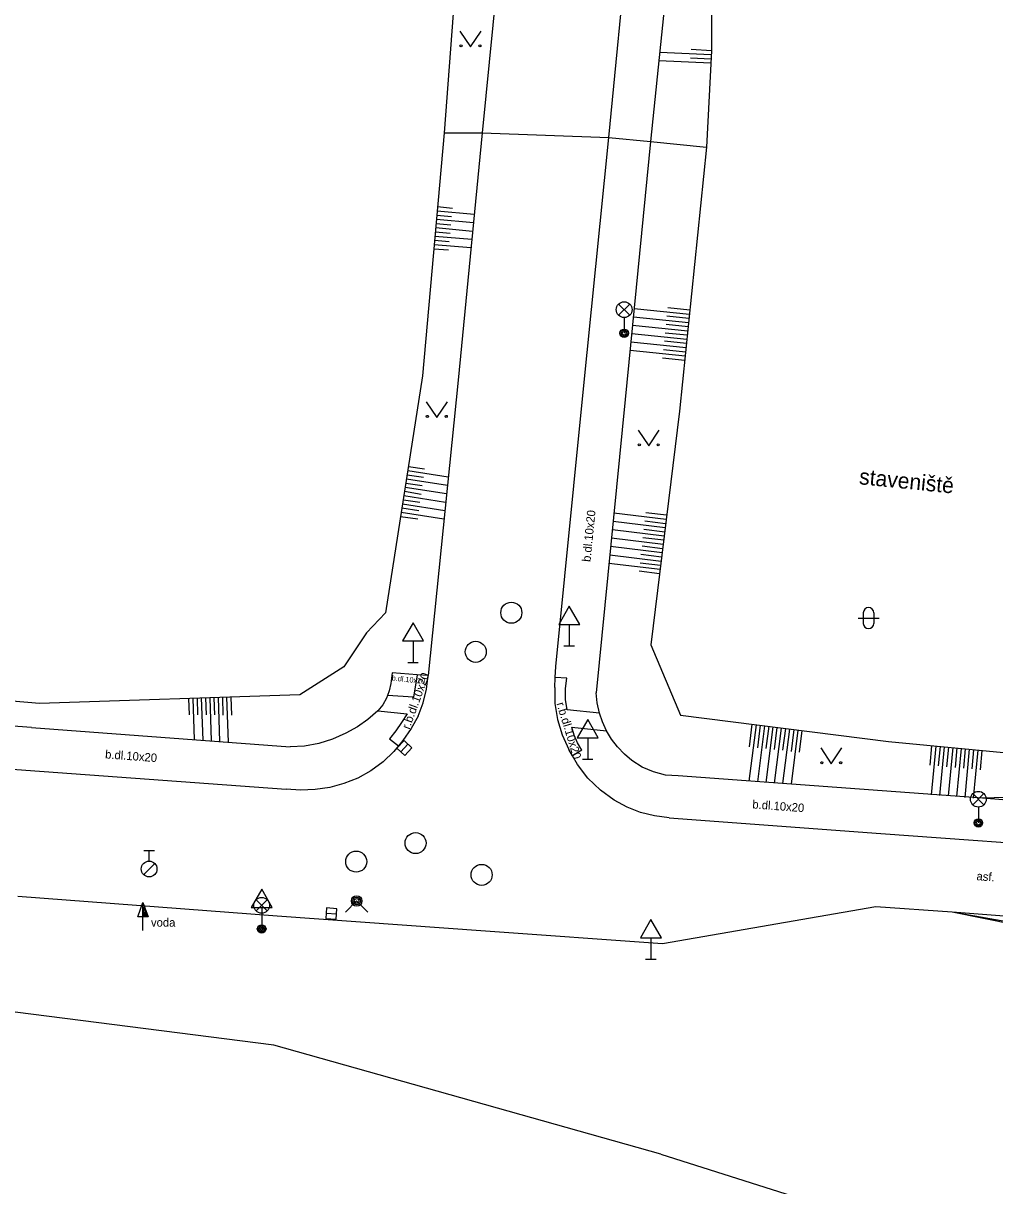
# Model space of a CAD drawing. Extents: x -598233 to -596890, y -1157848 to -1156431.
# Drawn here: x -597870 to -597823.9, y -1156985.2 to -1156930 of the extents above; entities that cross this region are included whole.
import ezdxf

# ---------------------------------------------------------------- set-up
doc = ezdxf.new("R2010")
doc.units = 0
for name, color, linetype in [('Level 10', 7, 'Continuous'), ('Level 11', 7, 'Continuous'), ('Level 14', 7, 'Continuous'), ('Level 15', 7, 'Continuous'), ('Level 21', 7, 'Continuous'), ('Level 23', 7, 'Continuous'), ('Level 25', 7, 'Continuous'), ('Level 27', 7, 'Continuous'), ('Level 28', 7, 'Continuous'), ('Level 31', 7, 'Continuous'), ('Level 33', 7, 'Continuous'), ('Level 34', 7, 'Continuous'), ('Level 36', 7, 'Continuous'), ('Level 40', 7, 'Continuous'), ('Level 42', 7, 'Continuous')]:
    doc.layers.add(name, color=color, linetype=linetype)

msp = doc.modelspace()

# ---------------------------------------------------------------- linework, layer by layer
at = {"layer": 'Level 10'}
for points in [[(-597847.06, -1156923.16), (-597848.25, -1156935.17)], [(-597842.23, -1156935.39), (-597841.3, -1156925.78)], [(-597848.25, -1156935.17), (-597849.39, -1156946.93)], [(-597843.46, -1156947.65), (-597842.23, -1156935.39)], [(-597849.39, -1156946.93), (-597850.81, -1156960.96)], [(-597844.74, -1156960.54), (-597843.46, -1156947.65)], [(-597851.28, -1156962.9), (-597851.05, -1156962.27), (-597850.89, -1156961.62), (-597850.81, -1156960.96)], [(-597844.8, -1156961.54), (-597844.77, -1156961.06), (-597844.74, -1156960.54)], [(-597844.8, -1156961.54), (-597844.79, -1156962.3), (-597844.67, -1156963.06), (-597844.44, -1156963.79), (-597844.12, -1156964.48)], [(-597851.28, -1156962.9), (-597851.62, -1156963.49), (-597852.01, -1156964.05), (-597852.22, -1156964.31), (-597852.44, -1156964.57)], [(-597888.89, -1156964.04), (-597869.92, -1156965.47)], [(-597852.44, -1156964.57), (-597852.95, -1156965.07), (-597853.53, -1156965.49), (-597854.15, -1156965.84), (-597854.82, -1156966.1)], [(-597841.97, -1156966.89), (-597842.63, -1156966.41), (-597843.22, -1156965.84), (-597843.72, -1156965.19), (-597843.95, -1156964.78), (-597844.12, -1156964.48)], [(-597869.92, -1156965.47), (-597857.56, -1156966.36)], [(-597854.82, -1156966.1), (-597855.49, -1156966.28), (-597856.18, -1156966.38), (-597856.87, -1156966.41), (-597857.56, -1156966.36)], [(-597839.36, -1156967.73), (-597840.05, -1156967.64), (-597840.72, -1156967.47), (-597841.36, -1156967.22), (-597841.97, -1156966.89)], [(-597839.36, -1156967.73), (-597829.31, -1156968.47)], [(-597829.31, -1156968.47), (-597819.21, -1156969.21), (-597818.43, -1156969.27)], [(-597857.99, -1156972.4), (-597870.31, -1156971.46)], [(-597829.54, -1156971.96), (-597839.67, -1156973.72)], [(-597818.69, -1156972.76), (-597825.92, -1156972.21), (-597829.54, -1156971.96)], [(-597848.09, -1156973.12), (-597857.99, -1156972.4)], [(-597839.67, -1156973.72), (-597848.09, -1156973.12)]]:
    msp.add_lwpolyline(points, dxfattribs=at)
at = {"layer": 'Level 11'}
for points in [[(-597839.36, -1156926.96), (-597840.24, -1156935.59)], [(-597850.05, -1156935.18), (-597848.25, -1156935.17), (-597842.23, -1156935.39), (-597840.24, -1156935.59), (-597837.58, -1156935.85)], [(-597840.24, -1156935.59), (-597841.45, -1156947.84)], [(-597841.45, -1156947.84), (-597842.83, -1156961.79)], [(-597852.52, -1156960.83), (-597852.58, -1156961.35)], [(-597851.33, -1156960.93), (-597852.52, -1156960.83)], [(-597851.33, -1156960.93), (-597851.51, -1156962)], [(-597850.81, -1156960.96), (-597851.33, -1156960.93)], [(-597852.58, -1156961.35), (-597852.66, -1156961.7), (-597852.74, -1156961.91), (-597852.79, -1156962.04), (-597852.97, -1156962.36), (-597853.2, -1156962.64)], [(-597844.22, -1156961.09), (-597844.77, -1156961.06)], [(-597844.21, -1156962.6), (-597844.28, -1156962.1), (-597844.28, -1156961.59), (-597844.22, -1156961.09)], [(-597869.66, -1156963.44), (-597888.88, -1156962.02)], [(-597851.51, -1156962), (-597852.74, -1156961.91)], [(-597842.34, -1156963.59), (-597842.53, -1156963.16), (-597842.67, -1156962.76), (-597842.78, -1156962.26), (-597842.83, -1156961.79)], [(-597842.67, -1156962.76), (-597844.21, -1156962.6)], [(-597853.2, -1156962.64), (-597853.67, -1156963.05), (-597854.17, -1156963.41), (-597854.72, -1156963.7)], [(-597853.2, -1156962.64), (-597851.81, -1156962.78)], [(-597851.81, -1156962.78), (-597852.07, -1156963.2), (-597852.35, -1156963.6), (-597852.65, -1156963.98)], [(-597869.66, -1156963.44), (-597857.37, -1156964.35)], [(-597854.72, -1156963.7), (-597855.35, -1156963.99), (-597856, -1156964.2), (-597856.68, -1156964.32), (-597857.37, -1156964.35)], [(-597843.98, -1156963.42), (-597842.34, -1156963.59)], [(-597843.51, -1156964.51), (-597843.72, -1156964.17), (-597843.87, -1156963.8), (-597843.98, -1156963.42)], [(-597841.13, -1156965), (-597841.49, -1156964.7), (-597841.82, -1156964.36), (-597842.1, -1156963.99), (-597842.34, -1156963.59)], [(-597852.65, -1156963.98), (-597852.22, -1156964.31)], [(-597843.51, -1156964.51), (-597843.95, -1156964.78)], [(-597838.94, -1156965.74), (-597839.53, -1156965.7), (-597840.1, -1156965.55), (-597840.64, -1156965.32), (-597841.13, -1156965)], [(-597829.24, -1156966.45), (-597838.94, -1156965.74)], [(-597819.07, -1156967.24), (-597824.47, -1156966.8), (-597829.24, -1156966.45)]]:
    msp.add_lwpolyline(points, dxfattribs=at)
at = {"layer": 'Level 14'}
for points in [[(-597849.28, -1156925.03), (-597849.51, -1156928.01), (-597850.05, -1156935.18)], [(-597837.34, -1156925.71), (-597837.35, -1156931.27), (-597837.58, -1156935.85)], [(-597850.05, -1156935.18), (-597851.08, -1156946.72)], [(-597837.58, -1156935.85), (-597838.87, -1156948.4)], [(-597851.08, -1156946.72), (-597852.83, -1156957.99)], [(-597838.87, -1156948.4), (-597840.23, -1156959.5)], [(-597852.83, -1156957.99), (-597853.74, -1156958.93)], [(-597853.74, -1156958.93), (-597854.81, -1156960.56)], [(-597840.23, -1156959.5), (-597838.83, -1156962.85)], [(-597869.28, -1156962.29), (-597888.26, -1156960.68)], [(-597854.81, -1156960.56), (-597856.91, -1156961.88)], [(-597856.91, -1156961.88), (-597869.28, -1156962.29)], [(-597838.83, -1156962.85), (-597828.94, -1156964.1)], [(-597828.94, -1156964.1), (-597819.17, -1156965.04)], [(-597818.96, -1156966.64), (-597824.47, -1156966.8)], [(-597801.64, -1156975.35), (-597815.7, -1156974.02), (-597825.92, -1156972.21)], [(-597769.5, -1156980.79), (-597776.45, -1156977.89), (-597785.12, -1156978.11), (-597797.34, -1156977.72), (-597806.41, -1156976.15), (-597825.92, -1156972.21)]]:
    msp.add_lwpolyline(points, dxfattribs=at)
at = {"layer": 'Level 15'}
for points in [[(-597837.36, -1156931.47), (-597839.81, -1156931.35)], [(-597837.37, -1156931.67), (-597838.35, -1156931.62)], [(-597837.35, -1156931.27), (-597838.32, -1156931.22)], [(-597837.38, -1156931.87), (-597839.85, -1156931.75)], [(-597850.36, -1156938.68), (-597849.66, -1156938.75)], [(-597850.42, -1156939.28), (-597848.66, -1156939.44)], [(-597850.4, -1156939.08), (-597849.7, -1156939.15)], [(-597850.38, -1156938.88), (-597848.63, -1156939.04)], [(-597850.47, -1156939.88), (-597849.77, -1156939.94)], [(-597850.45, -1156939.68), (-597848.7, -1156939.84)], [(-597850.43, -1156939.48), (-597849.73, -1156939.54)], [(-597850.52, -1156940.48), (-597848.78, -1156940.63)], [(-597850.51, -1156940.28), (-597849.81, -1156940.34)], [(-597850.49, -1156940.08), (-597848.74, -1156940.23)], [(-597850.54, -1156940.68), (-597849.84, -1156940.74)], [(-597838.4, -1156943.8), (-597841.02, -1156943.53)], [(-597838.38, -1156943.6), (-597839.43, -1156943.49)], [(-597838.48, -1156944.6), (-597841.1, -1156944.33)], [(-597838.44, -1156944.2), (-597841.06, -1156943.93)], [(-597838.46, -1156944.4), (-597839.51, -1156944.29)], [(-597838.42, -1156944), (-597839.47, -1156943.89)], [(-597838.52, -1156944.99), (-597841.14, -1156944.72)], [(-597838.5, -1156944.79), (-597839.55, -1156944.69)], [(-597838.56, -1156945.39), (-597841.18, -1156945.12)], [(-597838.58, -1156945.59), (-597839.63, -1156945.48)], [(-597838.54, -1156945.19), (-597839.59, -1156945.08)], [(-597838.6, -1156945.79), (-597841.22, -1156945.52)], [(-597838.62, -1156945.99), (-597839.67, -1156945.88)], [(-597851.81, -1156951.42), (-597851.04, -1156951.54)], [(-597851.78, -1156951.22), (-597849.86, -1156951.52)], [(-597851.75, -1156951.03), (-597850.98, -1156951.15)], [(-597851.9, -1156952.01), (-597849.94, -1156952.32)], [(-597851.87, -1156951.82), (-597851.09, -1156951.94)], [(-597851.84, -1156951.62), (-597849.9, -1156951.92)], [(-597851.99, -1156952.61), (-597851.2, -1156952.73)], [(-597851.96, -1156952.41), (-597849.98, -1156952.72)], [(-597851.93, -1156952.21), (-597851.14, -1156952.34)], [(-597852.09, -1156953.2), (-597850.06, -1156953.52)], [(-597852.06, -1156953), (-597851.25, -1156953.13)], [(-597852.03, -1156952.8), (-597850.02, -1156953.12)], [(-597839.48, -1156953.35), (-597840.47, -1156953.23)], [(-597852.12, -1156953.4), (-597851.3, -1156953.52)], [(-597839.55, -1156953.95), (-597842.02, -1156953.65)], [(-597839.5, -1156953.55), (-597841.99, -1156953.25)], [(-597839.53, -1156953.75), (-597840.52, -1156953.63)], [(-597839.6, -1156954.35), (-597842.06, -1156954.04)], [(-597839.57, -1156954.15), (-597840.56, -1156954.03)], [(-597839.7, -1156955.14), (-597842.14, -1156954.84)], [(-597839.65, -1156954.74), (-597842.1, -1156954.44)], [(-597839.67, -1156954.94), (-597840.65, -1156954.82)], [(-597839.62, -1156954.54), (-597840.61, -1156954.42)], [(-597839.74, -1156955.54), (-597842.18, -1156955.24)], [(-597839.72, -1156955.34), (-597840.7, -1156955.22)], [(-597839.79, -1156955.93), (-597842.22, -1156955.64)], [(-597839.77, -1156955.74), (-597840.74, -1156955.62)], [(-597839.82, -1156956.13), (-597840.79, -1156956.01)], [(-597862.19, -1156962.06), (-597862.17, -1156962.83)], [(-597861.99, -1156962.05), (-597861.93, -1156964.01)], [(-597861.79, -1156962.04), (-597861.77, -1156962.84)], [(-597861.59, -1156962.03), (-597861.52, -1156964.04)], [(-597861.39, -1156962.03), (-597861.36, -1156962.84)], [(-597861.19, -1156962.02), (-597861.12, -1156964.07)], [(-597860.99, -1156962.02), (-597860.96, -1156962.84)], [(-597860.79, -1156962.01), (-597860.72, -1156964.1)], [(-597860.59, -1156962), (-597860.56, -1156962.85)], [(-597860.39, -1156962), (-597860.32, -1156964.13)], [(-597860.19, -1156961.99), (-597860.16, -1156962.85)], [(-597835.23, -1156963.31), (-597835.57, -1156965.99)], [(-597835.43, -1156963.28), (-597835.56, -1156964.36)], [(-597834.83, -1156963.36), (-597835.17, -1156966.02)], [(-597835.03, -1156963.33), (-597835.16, -1156964.4)], [(-597834.63, -1156963.38), (-597834.77, -1156964.44)], [(-597834.43, -1156963.41), (-597834.77, -1156966.05)], [(-597834.24, -1156963.43), (-597834.37, -1156964.48)], [(-597834.04, -1156963.46), (-597834.37, -1156966.08)], [(-597833.84, -1156963.48), (-597833.97, -1156964.52)], [(-597833.64, -1156963.51), (-597833.97, -1156966.1)], [(-597833.44, -1156963.53), (-597833.57, -1156964.57)], [(-597833.24, -1156963.56), (-597833.57, -1156966.13)], [(-597833.05, -1156963.58), (-597833.18, -1156964.61)], [(-597826.89, -1156964.3), (-597826.98, -1156965.23)], [(-597826.69, -1156964.32), (-597826.91, -1156966.63)], [(-597826.49, -1156964.34), (-597826.58, -1156965.26)], [(-597826.29, -1156964.36), (-597826.51, -1156966.66)], [(-597826.09, -1156964.37), (-597826.18, -1156965.3)], [(-597825.89, -1156964.39), (-597826.11, -1156966.69)], [(-597825.69, -1156964.41), (-597825.78, -1156965.33)], [(-597825.49, -1156964.43), (-597825.71, -1156966.72)], [(-597825.29, -1156964.45), (-597825.38, -1156965.37)], [(-597825.1, -1156964.47), (-597825.32, -1156966.76)], [(-597824.9, -1156964.49), (-597824.98, -1156965.4)], [(-597824.7, -1156964.51), (-597824.92, -1156966.79)], [(-597824.5, -1156964.53), (-597824.59, -1156965.44)]]:
    msp.add_lwpolyline(points, dxfattribs=at)
at = {"layer": 'Level 21'}
msp.add_lwpolyline([(-597839.76, -1156983.72), (-597831.52, -1156986.33)], dxfattribs=at)
at = {"layer": 'Level 23'}
for points in [[(-597858.15, -1156978.53), (-597873.42, -1156976.58)], [(-597839.76, -1156983.72), (-597858.15, -1156978.53)]]:
    msp.add_lwpolyline(points, dxfattribs=at)
at = {"layer": 'Level 25'}
for p, q in [((-597864.612, -1156972.428), (-597864.36, -1156971.754)), ((-597864.36, -1156972.428), (-597864.612, -1156972.428)), ((-597864.36, -1156973.08), (-597864.36, -1156972.43))]:
    msp.add_line(p, q, dxfattribs=at)
for points in [[(-597864.11, -1156972.43), (-597864.36, -1156972.43), (-597864.36, -1156971.754), (-597864.36, -1156971.754)], [(-597864.167, -1156972.39), (-597864.32, -1156972.39), (-597864.32, -1156971.977)], [(-597864.225, -1156972.35), (-597864.28, -1156972.35), (-597864.28, -1156972.201)]]:
    msp.add_lwpolyline(points, close=True, dxfattribs=at)
at = {"layer": 'Level 27'}
for p, q in [((-597852.1092, -1156964.5941), (-597851.7708, -1156964.2259)), ((-597855.6593, -1156972.2616), (-597855.1607, -1156972.2984))]:
    msp.add_line(p, q, dxfattribs=at)
for points in [[(-597851.9251, -1156964.7632), (-597851.5868, -1156964.3951), (-597851.9549, -1156964.0568), (-597852.2932, -1156964.4249)], [(-597855.6778, -1156972.5109), (-597855.1791, -1156972.5478), (-597855.1422, -1156972.0491), (-597855.6409, -1156972.0122)]]:
    msp.add_lwpolyline(points, close=True, dxfattribs=at)
for centre in [(-597846.86, -1156957.98), (-597848.55, -1156959.84), (-597851.41, -1156968.93), (-597854.23, -1156969.81), (-597848.27, -1156970.44)]:
    msp.add_circle(centre, 0.5, dxfattribs=at)
at = {"layer": 'Level 28'}
for p, q in [((-597864.32, -1156969.285), (-597863.82, -1156969.285)), ((-597864.07, -1156969.785), (-597864.07, -1156969.285)), ((-597864.328, -1156970.432), (-597863.798, -1156969.902))]:
    msp.add_line(p, q, dxfattribs=at)
msp.add_circle((-597864.07, -1156970.16), 0.375, dxfattribs=at)
at = {"layer": 'Level 31'}
msp.add_lwpolyline([(-597854.74, -1156972.21), (-597854.21, -1156971.68), (-597853.68, -1156972.21)], dxfattribs=at)
for radius in [0.25, 0.18, 0.11]:
    msp.add_circle((-597854.21, -1156971.68), radius, dxfattribs=at)
at = {"layer": 'Level 33'}
for p, q in [((-597841.765, -1156943.84), (-597841.235, -1156943.31)), ((-597841.765, -1156943.31), (-597841.235, -1156943.84)), ((-597841.5, -1156943.95), (-597841.5, -1156944.7)), ((-597824.935, -1156967.11), (-597824.405, -1156966.58)), ((-597824.935, -1156966.58), (-597824.405, -1156967.11)), ((-597824.67, -1156967.22), (-597824.67, -1156967.97)), ((-597858.985, -1156972.15), (-597858.455, -1156971.62)), ((-597858.985, -1156971.62), (-597858.455, -1156972.15)), ((-597858.72, -1156972.26), (-597858.72, -1156973.01))]:
    msp.add_line(p, q, dxfattribs=at)
for centre, radius in [((-597841.5, -1156943.575), 0.375), ((-597841.5, -1156944.7), 0.2), ((-597841.5, -1156944.7), 0.1445), ((-597841.5, -1156944.7), 0.0876), ((-597824.67, -1156966.845), 0.375), ((-597824.67, -1156967.97), 0.2), ((-597824.67, -1156967.97), 0.1445), ((-597824.67, -1156967.97), 0.0876), ((-597858.72, -1156971.885), 0.375), ((-597858.72, -1156973.01), 0.2), ((-597858.72, -1156973.01), 0.1445), ((-597858.72, -1156973.01), 0.0876)]:
    msp.add_circle(centre, radius, dxfattribs=at)
at = {"layer": 'Level 34'}
for p, q in [((-597844.11, -1156958.542), (-597844.11, -1156959.56)), ((-597851.53, -1156959.322), (-597851.53, -1156960.34)), ((-597844.36, -1156959.56), (-597843.86, -1156959.56)), ((-597851.78, -1156960.34), (-597851.28, -1156960.34)), ((-597843.23, -1156963.922), (-597843.23, -1156964.94)), ((-597843.48, -1156964.94), (-597842.98, -1156964.94)), ((-597858.72, -1156971.992), (-597858.72, -1156973.01)), ((-597858.97, -1156973.01), (-597858.47, -1156973.01)), ((-597840.23, -1156973.432), (-597840.23, -1156974.45)), ((-597840.48, -1156974.45), (-597839.98, -1156974.45))]:
    msp.add_line(p, q, dxfattribs=at)
for points in [[(-597844.61, -1156958.542), (-597843.61, -1156958.542), (-597844.11, -1156957.676)], [(-597852.03, -1156959.322), (-597851.03, -1156959.322), (-597851.53, -1156958.456)], [(-597843.73, -1156963.922), (-597842.73, -1156963.922), (-597843.23, -1156963.056)], [(-597859.22, -1156971.992), (-597858.22, -1156971.992), (-597858.72, -1156971.126)], [(-597840.73, -1156973.432), (-597839.73, -1156973.432), (-597840.23, -1156972.566)]]:
    msp.add_lwpolyline(points, close=True, dxfattribs=at)
at = {"layer": 'Level 36'}
for p, q in [((-597830.136, -1156957.986), (-597830.136, -1156958.486)), ((-597829.636, -1156957.986), (-597829.636, -1156958.486)), ((-597830.386, -1156958.236), (-597829.386, -1156958.236))]:
    msp.add_line(p, q, dxfattribs=at)
for points in [[(-597849.3, -1156930.34), (-597848.8, -1156931.09), (-597848.3, -1156930.34)], [(-597850.9, -1156947.95), (-597850.4, -1156948.7), (-597849.9, -1156947.95)], [(-597840.83, -1156949.3), (-597840.33, -1156950.05), (-597839.83, -1156949.3)], [(-597832.16, -1156964.41), (-597831.66, -1156965.16), (-597831.16, -1156964.41)]]:
    msp.add_lwpolyline(points, dxfattribs=at)
for centre in [(-597849.2502, -1156931.0398), (-597848.3508, -1156931.0398), (-597850.8502, -1156948.6498), (-597849.9508, -1156948.6498), (-597840.7802, -1156949.9998), (-597839.8808, -1156949.9998), (-597832.1102, -1156965.1098), (-597831.2108, -1156965.1098)]:
    msp.add_circle(centre, 0.05, dxfattribs=at)
for centre, start, end in [((-597829.8857, -1156957.9863), 0, 180), ((-597829.8857, -1156958.4863), 180, 0)]:
    msp.add_arc(centre, 0.25, start, end, dxfattribs=at)

# ---------------------------------------------------------------- texts
at = {"layer": 'Level 40'}
for s, height, rotation, p in [('b.dl.10x20', 0.4, 84.32902, (-597843.1, -1156955.58)), ('b.dl.10x20', 0.25, 354, (-597852.55, -1156961.2)), ('r.b.dl.10x20', 0.400002, 70, (-597851.7, -1156963.55)), ('r.b.dl.10x20', 0.400002, 287, (-597844.72, -1156962.3)), ('b.dl.10x20', 0.4, 355.77458, (-597866.17, -1156964.9)), ('b.dl.10x20', 0.4, 355.78881, (-597835.42, -1156967.28)), ('asf.', 0.4, 355.78306, (-597824.77, -1156970.69))]:
    msp.add_text(s, height=height, rotation=rotation, dxfattribs=at).set_placement(p)
at = {"layer": 'Level 42'}
msp.add_text('staveniště', height=0.75, rotation=354.32393, dxfattribs=at).set_placement((-597830.36, -1156951.87))
msp.add_text('voda', height=0.4, dxfattribs=at).set_placement((-597863.98, -1156972.9))

doc.saveas('drawing.dxf')
